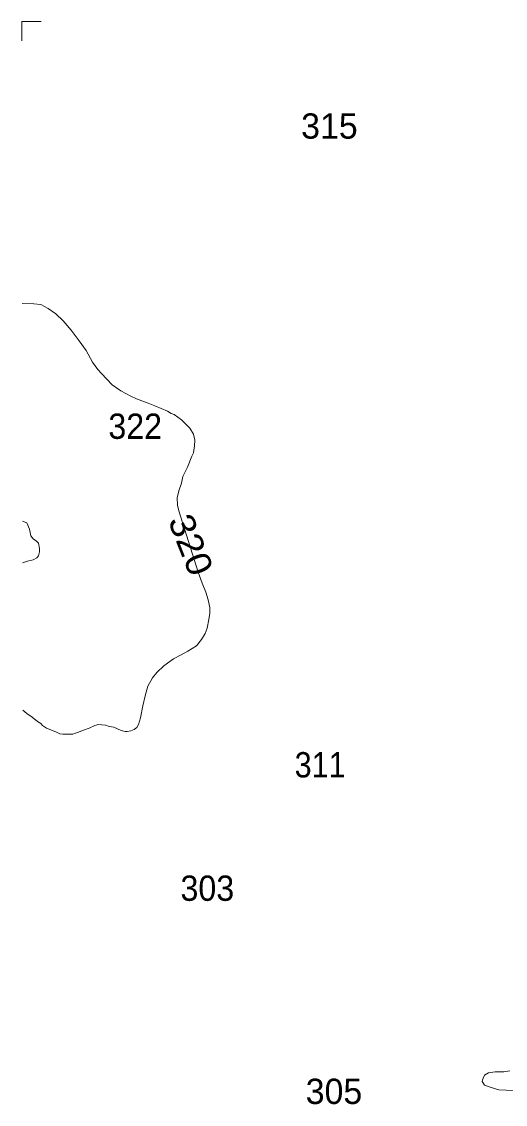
# Model space of a CAD drawing. Extents: x 445.4 to 500, y 8728.7 to 8784.
# Drawn here: x 445.38 to 448.43, y 8777.12 to 8783.96 of the extents above; entities that cross this region are included whole.
import ezdxf
from ezdxf.enums import TextEntityAlignment as Align

# ---------------------------------------------------------------- set-up
doc = ezdxf.new("R2010")
doc.units = 0
doc.header["$LTSCALE"] = 0.064
doc.layers.add('2', color=7, linetype='Continuous', lineweight=13)
doc.layers.add('63', color=7, linetype='Continuous', lineweight=13)
doc.layers.add('21', color=7, linetype='Continuous')
doc.layers.add('61', color=7, linetype='Continuous')

msp = doc.modelspace()

# ---------------------------------------------------------------- linework, layer by layer
at = {"layer": '2'}
for points in [[(445.3782, 8782.1781), (445.4523, 8782.1761), (445.497, 8782.1719), (445.5418, 8782.1485), (445.5908, 8782.1145), (445.6376, 8782.0698), (445.6887, 8782.0109), (445.7377, 8781.9423), (445.7828, 8781.8827), (445.8233, 8781.8083), (445.8552, 8781.7616), (445.8786, 8781.736), (445.9127, 8781.6999), (445.9471, 8781.6644), (446.0003, 8781.6261), (446.0642, 8781.5942), (446.1005, 8781.5772), (446.175, 8781.5496), (446.2155, 8781.5326), (446.256, 8781.5156), (446.2964, 8781.4986), (446.3199, 8781.4837), (446.339, 8781.4773), (446.3838, 8781.4433), (446.3944, 8781.4327), (446.4157, 8781.4114), (446.437, 8781.3901), (446.4605, 8781.3519), (446.469, 8781.3157), (446.4668, 8781.2796), (446.4605, 8781.2349), (446.4498, 8781.2137), (446.4224, 8781.144), (446.3926, 8781.0844), (446.384, 8781.044), (446.367, 8780.9951), (446.3564, 8780.9505), (446.3585, 8780.9037), (446.367, 8780.8676), (446.4889, 8780.4794), (446.5145, 8780.4114), (446.5379, 8780.354), (446.5528, 8780.3051), (446.5631, 8780.2567), (446.5631, 8780.2206), (446.5567, 8780.1802), (446.5461, 8780.127), (446.5333, 8780.093), (446.5098, 8780.0547), (446.4782, 8780.0156), (446.424, 8779.9812), (446.3816, 8779.9585), (446.3333, 8779.9329), (446.2721, 8779.8877), (446.2293, 8779.8466), (446.2007, 8779.8122), (446.1712, 8779.759), (446.1554, 8779.699), (446.1405, 8779.6343), (446.1257, 8779.5585), (446.1119, 8779.5182), (446.102, 8779.4985), (446.0853, 8779.4857), (446.0636, 8779.4768), (446.0419, 8779.4719), (446.0281, 8779.4729), (446.0024, 8779.4798), (445.9561, 8779.4995), (445.9285, 8779.5054), (445.9038, 8779.5123), (445.8811, 8779.5152), (445.8594, 8779.5172), (445.8377, 8779.5113), (445.8022, 8779.4945), (445.765, 8779.4806), (445.7279, 8779.4674), (445.708, 8779.4594), (445.6974, 8779.4568), (445.6788, 8779.4568), (445.6536, 8779.4568), (445.635, 8779.4568), (445.6165, 8779.4581), (445.5899, 8779.47), (445.5316, 8779.4938), (445.5064, 8779.511), (445.4958, 8779.5243), (445.4759, 8779.5362), (445.4414, 8779.564), (445.4082, 8779.5865), (445.3824, 8779.6082)], [(445.3804, 8780.8032), (445.4081, 8780.7913), (445.4238, 8780.7512), (445.4327, 8780.7111), (445.4506, 8780.6888), (445.4662, 8780.6777), (445.4818, 8780.6643), (445.4885, 8780.6309), (445.4885, 8780.6086), (445.4818, 8780.5841), (445.4706, 8780.5707), (445.4483, 8780.5574), (445.4126, 8780.5507), (445.3809, 8780.5394)], [(448.4807, 8777.202), (448.389, 8777.2072), (448.3398, 8777.2228), (448.2981, 8777.2362), (448.2914, 8777.2474), (448.2839, 8777.2608), (448.2854, 8777.2689), (448.2891, 8777.2816), (448.2981, 8777.2995), (448.3234, 8777.3151), (448.3644, 8777.321), (448.421, 8777.3203), (448.4576, 8777.3263)]]:
    msp.add_lwpolyline(points, dxfattribs=at)
at = {"layer": '63'}
msp.add_lwpolyline([(445.4984, 8783.9612), (445.3752, 8783.9612), (445.3752, 8783.8398)], dxfattribs=at)

# ---------------------------------------------------------------- texts
at = {"layer": '21'}
for s, p in [('315', (447.1401, 8783.2214)), ('305', (447.1688, 8777.1177))]:
    msp.add_text(s, height=0.16, dxfattribs=at).set_placement(p)
for s, width, p in [('322', 0.95, (445.9225, 8781.3232)), ('311', 0.9, (447.099, 8779.1824)), ('303', 0.95, (446.3779, 8778.4022))]:
    msp.add_text(s, height=0.16, dxfattribs=dict(at, width=width)).set_placement(p)
at = {"layer": '61', "width": 1.1}
msp.add_text('320', height=0.16, rotation=291.609, dxfattribs=at).set_placement((446.3695, 8780.6244), align=Align.CENTER)

doc.saveas('drawing.dxf')
